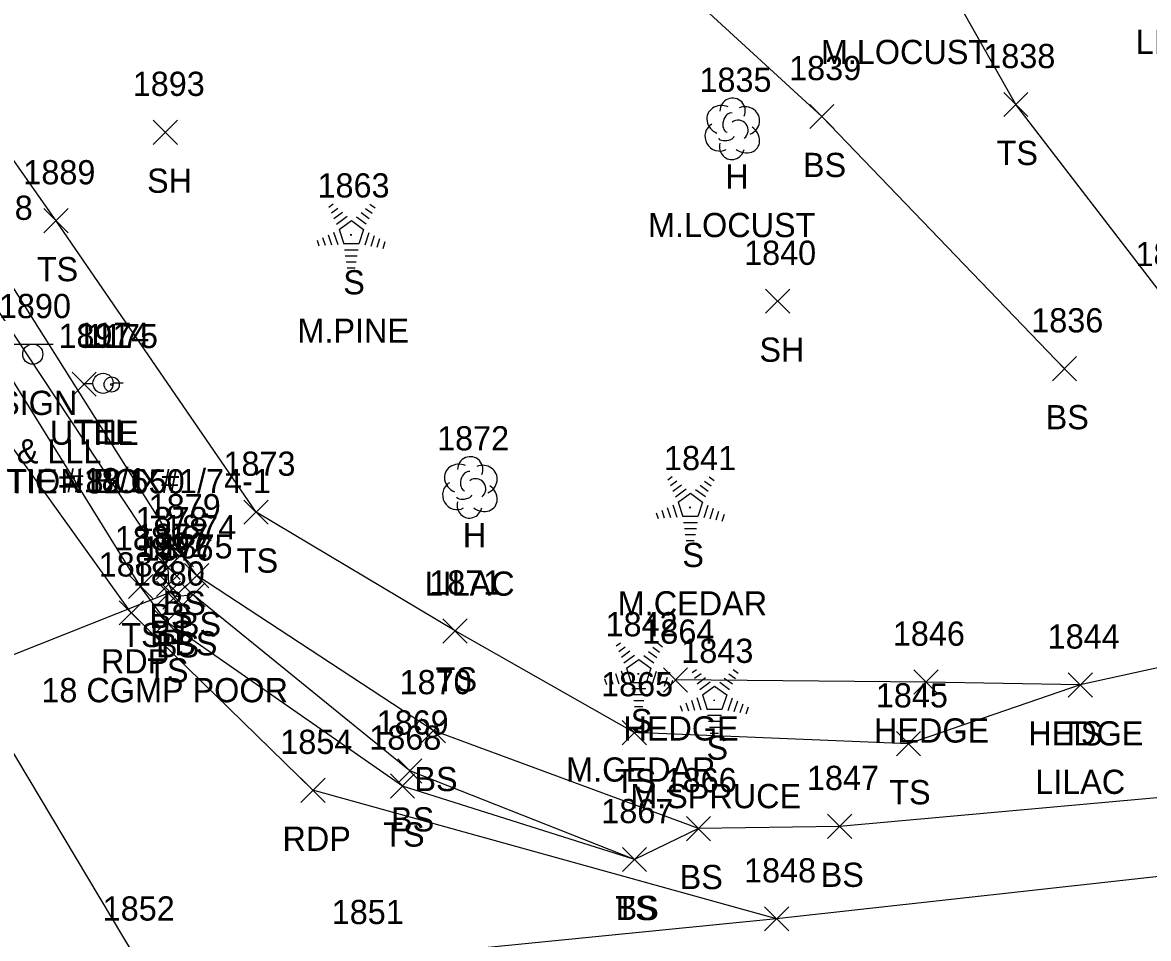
# Model space of a CAD drawing. Extents: x 1443590 to 1445966, y 578314 to 580556.
# Drawn here: x 1445125.4 to 1445218.3, y 579103.3 to 579179 of the extents above; entities that cross this region are included whole.
import ezdxf

# ---------------------------------------------------------------- set-up
doc = ezdxf.new("R2010")
doc.units = 0
for name, color, linetype in [('C_A', 7, 'Continuous'), ('C_C', 7, 'Continuous'), ('C_I', 7, 'Continuous'), ('CBP', 7, 'Continuous'), ('D_A', 7, 'Continuous'), ('D_C', 7, 'Continuous'), ('D_I', 7, 'Continuous'), ('D_TIC', 7, 'Continuous'), ('DCP', 7, 'Continuous'), ('L_A', 7, 'Continuous'), ('L_C', 7, 'Continuous'), ('L_I', 7, 'Continuous'), ('L_TIC', 7, 'Continuous'), ('LAHR', 7, 'Continuous'), ('LELB', 7, 'Continuous'), ('LTC', 7, 'Continuous'), ('LTD', 7, 'Continuous'), ('P_A', 7, 'Continuous'), ('P_I', 7, 'Continuous'), ('P_TIC', 7, 'Continuous'), ('PET', 7, 'Continuous'), ('PRC', 7, 'Continuous'), ('S_A', 7, 'Continuous'), ('S_C', 7, 'Continuous'), ('S_I', 7, 'Continuous'), ('SSGN', 7, 'Continuous'), ('U_A', 7, 'Continuous'), ('U_C', 7, 'Continuous'), ('U_I', 7, 'Continuous'), ('UDEFAULT', 7, 'Continuous'), ('UP', 7, 'Continuous')]:
    doc.layers.add(name, color=color, linetype=linetype)

msp = doc.modelspace()

# ---------------------------------------------------------------- linework, layer by layer
at = {"layer": 'CBP'}
for radius in [0.625, 0.0833]:
    msp.add_circle((1445132.739, 579149.081), radius, dxfattribs=at)
at = {"layer": 'D_TIC'}
for points in [[(1445136.427, 579130.836), (1445138.427, 579132.836)], [(1445138.427, 579130.836), (1445136.427, 579132.836)]]:
    msp.add_lwpolyline(points, dxfattribs=at)
at = {"layer": 'DCP'}
msp.add_lwpolyline([(1445137.427, 579131.836), (1445094.329, 579114.736)], dxfattribs=at)
at = {"layer": 'L_TIC'}
for points in [[(1445206.396, 579171.202), (1445208.396, 579173.202)], [(1445208.396, 579171.202), (1445206.396, 579173.202)], [(1445190.373, 579170.209), (1445192.373, 579172.209)], [(1445192.373, 579170.209), (1445190.373, 579172.209)], [(1445136.168, 579168.909), (1445138.168, 579170.909)], [(1445138.168, 579168.909), (1445136.168, 579170.909)], [(1445127.144, 579161.606), (1445129.144, 579163.606)], [(1445129.144, 579161.606), (1445127.144, 579163.606)], [(1445186.733, 579154.956), (1445188.733, 579156.956)], [(1445188.733, 579154.956), (1445186.733, 579156.956)], [(1445210.413, 579149.38), (1445212.413, 579151.38)], [(1445212.413, 579149.38), (1445210.413, 579151.38)], [(1445143.657, 579137.537), (1445145.657, 579139.537)], [(1445145.657, 579137.537), (1445143.657, 579139.537)], [(1445137.495, 579134.031), (1445139.495, 579136.031)], [(1445139.495, 579134.031), (1445137.495, 579136.031)], [(1445136.398, 579132.967), (1445138.398, 579134.967)], [(1445138.398, 579132.967), (1445136.398, 579134.967)], [(1445136.449, 579131.579), (1445138.449, 579133.579)], [(1445138.449, 579131.579), (1445136.449, 579133.579)], [(1445138.762, 579132.298), (1445140.762, 579134.298)], [(1445140.762, 579132.298), (1445138.762, 579134.298)], [(1445134.123, 579131.391), (1445136.123, 579133.391)], [(1445136.123, 579131.391), (1445134.123, 579133.391)], [(1445136.95, 579130.536), (1445138.95, 579132.536)], [(1445138.95, 579130.536), (1445136.95, 579132.536)], [(1445138.46, 579130.708), (1445140.46, 579132.708)], [(1445140.46, 579130.708), (1445138.46, 579132.708)], [(1445136.256, 579128.469), (1445138.256, 579130.469)], [(1445138.256, 579128.469), (1445136.256, 579130.469)], [(1445160.086, 579127.727), (1445162.086, 579129.727)], [(1445162.086, 579127.727), (1445160.086, 579129.727)], [(1445178.293, 579123.676), (1445180.293, 579125.676)], [(1445180.293, 579123.676), (1445178.293, 579125.676)], [(1445198.981, 579123.506), (1445200.981, 579125.506)], [(1445200.981, 579123.506), (1445198.981, 579125.506)], [(1445211.714, 579123.268), (1445213.714, 579125.268)], [(1445213.714, 579123.268), (1445211.714, 579125.268)], [(1445211.714, 579123.268), (1445213.714, 579125.268)], [(1445213.714, 579123.268), (1445211.714, 579125.268)], [(1445158.29, 579119.499), (1445160.29, 579121.499)], [(1445160.29, 579119.499), (1445158.29, 579121.499)], [(1445174.885, 579119.329), (1445176.885, 579121.329)], [(1445176.885, 579119.329), (1445174.885, 579121.329)], [(1445174.885, 579119.329), (1445176.885, 579121.329)], [(1445176.885, 579119.329), (1445174.885, 579121.329)], [(1445197.528, 579118.409), (1445199.528, 579120.409)], [(1445199.528, 579118.409), (1445197.528, 579120.409)], [(1445156.359, 579116.167), (1445158.359, 579118.167)], [(1445158.359, 579116.167), (1445156.359, 579118.167)], [(1445155.748, 579114.917), (1445157.748, 579116.917)], [(1445157.748, 579114.917), (1445155.748, 579116.917)], [(1445180.192, 579111.404), (1445182.192, 579113.404)], [(1445182.192, 579111.404), (1445180.192, 579113.404)], [(1445180.192, 579111.404), (1445182.192, 579113.404)], [(1445182.192, 579111.404), (1445180.192, 579113.404)], [(1445191.838, 579111.589), (1445193.838, 579113.589)], [(1445193.838, 579111.589), (1445191.838, 579113.589)], [(1445174.903, 579108.85), (1445176.903, 579110.85)], [(1445176.903, 579108.85), (1445174.903, 579110.85)], [(1445174.903, 579108.85), (1445176.903, 579110.85)], [(1445176.903, 579108.85), (1445174.903, 579110.85)]]:
    msp.add_lwpolyline(points, dxfattribs=at)
at = {"layer": 'LAHR'}
msp.add_lwpolyline([(1445212.714, 579124.268), (1445199.981, 579124.506), (1445179.293, 579124.676)], dxfattribs=at)
at = {"layer": 'LELB'}
for points in [[(1445211.413, 579150.38), (1445191.373, 579171.209), (1445167.143, 579193.445), (1445152.066, 579222.021), (1445139.649, 579247.344)], [(1445219.964, 579155.852), (1445207.396, 579172.202), (1445189.117, 579204.521), (1445165.858, 579228.133), (1445139.649, 579247.344)], [(1445175.885, 579120.329), (1445161.086, 579128.727), (1445144.657, 579138.537), (1445128.144, 579162.606), (1445109.638, 579188.962), (1445084.585, 579228.579), (1445089.209, 579242.458)], [(1445260.436, 579122.719), (1445223.009, 579115.292), (1445192.838, 579112.589), (1445181.192, 579112.404), (1445175.903, 579109.85), (1445157.359, 579117.167), (1445139.46, 579131.708), (1445137.95, 579131.536), (1445137.449, 579132.579), (1445137.398, 579133.967), (1445121.185, 579158.425), (1445102.998, 579184.76), (1445077.441, 579223.874), (1445080.598, 579234.749)], [(1445181.192, 579112.404), (1445159.29, 579120.499), (1445139.762, 579133.298), (1445138.495, 579135.031), (1445122.961, 579159.673), (1445105.771, 579186.613), (1445079.563, 579225.606), (1445080.598, 579234.749)], [(1445175.903, 579109.85), (1445156.748, 579115.917), (1445137.256, 579129.469), (1445135.123, 579132.391), (1445119.394, 579157.708), (1445101.618, 579183.817), (1445075.203, 579223.26), (1445073.53, 579226.889)], [(1445249.553, 579146.241), (1445257.468, 579135.92), (1445259.891, 579128.887), (1445222.86, 579126.504), (1445212.714, 579124.268), (1445198.528, 579119.409), (1445175.885, 579120.329)]]:
    msp.add_lwpolyline(points, dxfattribs=at)
at = {"layer": 'LTC'}
for p, q in [((1445150.667, 579163.728), (1445151.022, 579163.985)), ((1445150.877, 579163.262), (1445151.406, 579163.646)), ((1445151.086, 579162.796), (1445151.79, 579163.308)), ((1445153.324, 579163.271), (1445154.003, 579162.778)), ((1445153.694, 579163.62), (1445154.244, 579163.221)), ((1445154.066, 579163.968), (1445154.485, 579163.664)), ((1445151.296, 579162.331), (1445152.174, 579162.969)), ((1445151.521, 579161.876), (1445152.532, 579162.61)), ((1445152.532, 579162.61), (1445153.529, 579161.885)), ((1445152.952, 579162.923), (1445153.762, 579162.334)), ((1445150.611, 579161.44), (1445150.882, 579160.605)), ((1445151.066, 579161.656), (1445151.397, 579160.637)), ((1445151.521, 579161.876), (1445151.908, 579160.682)), ((1445153.529, 579161.885), (1445153.138, 579160.682)), ((1445153.967, 579161.614), (1445153.629, 579160.575)), ((1445154.411, 579161.364), (1445154.124, 579160.479)), ((1445149.7, 579161.007), (1445149.852, 579160.539)), ((1445150.155, 579161.224), (1445150.367, 579160.572)), ((1445153.138, 579160.682), (1445151.908, 579160.682)), ((1445154.856, 579161.114), (1445154.619, 579160.384)), ((1445155.3, 579160.864), (1445155.114, 579160.289)), ((1445153.1, 579160.182), (1445151.955, 579160.182)), ((1445153.016, 579159.682), (1445152.028, 579159.682)), ((1445152.932, 579159.182), (1445152.101, 579159.182)), ((1445152.849, 579158.682), (1445152.174, 579158.682)), ((1445178.665, 579141.211), (1445179.019, 579141.469)), ((1445178.874, 579140.746), (1445179.403, 579141.13)), ((1445181.692, 579141.104), (1445182.241, 579140.704)), ((1445182.063, 579141.452), (1445182.482, 579141.147)), ((1445179.084, 579140.28), (1445179.788, 579140.791)), ((1445179.293, 579139.814), (1445180.172, 579140.452)), ((1445179.518, 579139.359), (1445180.53, 579140.094)), ((1445180.53, 579140.094), (1445181.527, 579139.369)), ((1445180.95, 579140.407), (1445181.759, 579139.818)), ((1445181.321, 579140.755), (1445182, 579140.261)), ((1445179.063, 579139.14), (1445179.394, 579138.121)), ((1445179.518, 579139.359), (1445179.905, 579138.166)), ((1445181.527, 579139.369), (1445181.136, 579138.166)), ((1445181.964, 579139.098), (1445181.626, 579138.059)), ((1445177.697, 579138.491), (1445177.849, 579138.023)), ((1445178.153, 579138.707), (1445178.364, 579138.056)), ((1445178.608, 579138.924), (1445178.879, 579138.089)), ((1445181.136, 579138.166), (1445179.905, 579138.166)), ((1445182.409, 579138.848), (1445182.121, 579137.963)), ((1445182.853, 579138.598), (1445182.616, 579137.868)), ((1445183.298, 579138.347), (1445183.111, 579137.773)), ((1445181.097, 579137.666), (1445179.953, 579137.666)), ((1445181.013, 579137.166), (1445180.025, 579137.166)), ((1445180.93, 579136.666), (1445180.098, 579136.666)), ((1445180.846, 579136.166), (1445180.171, 579136.166)), ((1445174.403, 579127.49), (1445174.758, 579127.748)), ((1445174.613, 579127.025), (1445175.142, 579127.409)), ((1445174.822, 579126.559), (1445175.526, 579127.07)), ((1445177.059, 579127.034), (1445177.739, 579126.54)), ((1445177.43, 579127.382), (1445177.98, 579126.983)), ((1445177.802, 579127.731), (1445178.221, 579127.426)), ((1445175.032, 579126.093), (1445175.91, 579126.731)), ((1445175.257, 579125.638), (1445176.268, 579126.373)), ((1445176.268, 579126.373), (1445177.265, 579125.648)), ((1445176.688, 579126.686), (1445177.498, 579126.097)), ((1445174.347, 579125.203), (1445174.618, 579124.367)), ((1445174.802, 579125.419), (1445175.133, 579124.4)), ((1445175.257, 579125.638), (1445175.644, 579124.445)), ((1445177.265, 579125.648), (1445176.874, 579124.445)), ((1445177.703, 579125.377), (1445177.365, 579124.337)), ((1445178.147, 579125.126), (1445177.86, 579124.242)), ((1445180.658, 579125.294), (1445181.013, 579125.552)), ((1445180.868, 579124.829), (1445181.397, 579125.213)), ((1445183.685, 579125.186), (1445184.235, 579124.787)), ((1445184.056, 579125.535), (1445184.475, 579125.23)), ((1445173.436, 579124.769), (1445173.588, 579124.301)), ((1445173.891, 579124.986), (1445174.103, 579124.334)), ((1445176.874, 579124.445), (1445175.644, 579124.445)), ((1445178.592, 579124.876), (1445178.355, 579124.147)), ((1445179.036, 579124.626), (1445178.849, 579124.052)), ((1445181.077, 579124.363), (1445181.781, 579124.874)), ((1445181.287, 579123.897), (1445182.165, 579124.535)), ((1445181.511, 579123.442), (1445182.523, 579124.177)), ((1445182.523, 579124.177), (1445183.52, 579123.452)), ((1445182.943, 579124.49), (1445183.753, 579123.901)), ((1445183.314, 579124.838), (1445183.993, 579124.344)), ((1445176.836, 579123.945), (1445175.691, 579123.945)), ((1445176.752, 579123.445), (1445175.764, 579123.445)), ((1445181.511, 579123.442), (1445181.898, 579122.249)), ((1445183.52, 579123.452), (1445183.129, 579122.249)), ((1445176.668, 579122.945), (1445175.837, 579122.945)), ((1445176.584, 579122.445), (1445175.909, 579122.445)), ((1445179.69, 579122.574), (1445179.843, 579122.106)), ((1445180.146, 579122.79), (1445180.358, 579122.139)), ((1445180.601, 579123.007), (1445180.873, 579122.171)), ((1445181.057, 579123.223), (1445181.388, 579122.204)), ((1445183.958, 579123.181), (1445183.62, 579122.141)), ((1445184.402, 579122.931), (1445184.115, 579122.046)), ((1445184.847, 579122.681), (1445184.61, 579121.951)), ((1445185.291, 579122.43), (1445185.104, 579121.856)), ((1445183.129, 579122.249), (1445181.898, 579122.249)), ((1445183.09, 579121.749), (1445181.946, 579121.749)), ((1445183.007, 579121.249), (1445182.018, 579121.249)), ((1445182.923, 579120.749), (1445182.091, 579120.749)), ((1445182.839, 579120.249), (1445182.164, 579120.249))]:
    msp.add_line(p, q, dxfattribs=at)
at = {"layer": 'LTD'}
for p, q in [((1445183.962, 579170.246), (1445183.962, 579170.246)), ((1445183.962, 579170.246), (1445183.962, 579170.246)), ((1445162.298, 579140.634), (1445162.298, 579140.634)), ((1445162.298, 579140.634), (1445162.298, 579140.634))]:
    msp.add_line(p, q, dxfattribs=at)
for centre in [(1445184.009, 579171.68), (1445162.345, 579142.068)]:
    msp.add_arc(centre, 1.047, 335.52715, 180.95627, dxfattribs=at)
for centre, major_axis, ratio, start_param, end_param in [((1445183.17, 579170.913), (1.21, -0.512), 0.895232, 1.570796, 4.712389), ((1445185.003, 579170.83), (-1.141, -0.483), 0.949671, 1.570796, 4.712389), ((1445183.753, 579170.705), (-0.208, -0.792), 0.645439, 3.141593, 6.283185), ((1445184.462, 579170.08), (-0.5, 0.667), 0.989748, 3.141593, 6.283185), ((1445182.879, 579169.538), (0.584, -1.042), 0.959034, 3.141593, 6.283185), ((1445184.962, 579169.413), (-1.09, 0.792), 0.841452, 1.570796, 4.712389), ((1445183.962, 579168.746), (0.265, 1.061), 0.942809, 1.570796, 4.712389), ((1445183.504, 579169.496), (-0.625, -0.083), 0.423636, 0, 3.141593), ((1445161.506, 579141.3), (1.21, -0.512), 0.895232, 1.570796, 4.712389), ((1445162.09, 579141.092), (-0.208, -0.792), 0.645439, 3.141593, 6.283185), ((1445163.339, 579141.217), (-1.141, -0.483), 0.949671, 1.570796, 4.712389), ((1445161.215, 579139.925), (0.584, -1.042), 0.959034, 3.141593, 6.283185), ((1445162.798, 579140.467), (-0.5, 0.667), 0.989748, 3.141593, 6.283185), ((1445163.298, 579139.801), (-1.09, 0.792), 0.841452, 1.570796, 4.712389), ((1445162.298, 579139.134), (0.265, 1.061), 0.942809, 1.570796, 4.712389), ((1445161.84, 579139.884), (-0.625, -0.083), 0.423636, 0, 3.141593)]:
    msp.add_ellipse(centre, major_axis=major_axis, ratio=ratio, start_param=start_param, end_param=end_param, dxfattribs=at)
at = {"layer": 'P_TIC'}
for points in [[(1445133.36, 579129.218), (1445135.36, 579131.218)], [(1445135.36, 579129.218), (1445133.36, 579131.218)], [(1445148.353, 579114.566), (1445150.353, 579116.566)], [(1445150.353, 579114.566), (1445148.353, 579116.566)], [(1445186.643, 579103.954), (1445188.643, 579105.954)], [(1445188.643, 579103.954), (1445186.643, 579105.954)], [(1445186.643, 579103.954), (1445188.643, 579105.954)], [(1445188.643, 579103.954), (1445186.643, 579105.954)]]:
    msp.add_lwpolyline(points, dxfattribs=at)
at = {"layer": 'PET'}
for points in [[(1445187.643, 579104.954), (1445149.353, 579115.566), (1445134.36, 579130.218), (1445115.964, 579155.83), (1445098.763, 579182.018), (1445071.925, 579223.129), (1445057.216, 579245.803), (1445037.841, 579275.943), (1445019.298, 579308.074), (1444997.046, 579342.564), (1444969.983, 579385.248), (1444946.152, 579421.859), (1444919.697, 579460.874), (1444895.293, 579496.391), (1444868.386, 579534.194), (1444844.213, 579570.938), (1444818.422, 579612.052), (1444800.46, 579644.422), (1444783.195, 579675.419), (1444768.082, 579703.752)], [(1445501.666, 579168.432), (1445455.4, 579157.534), (1445415.833, 579148.651), (1445383.993, 579140.98), (1445332.826, 579129.973), (1445290.54, 579120.697), (1445257.452, 579113.853), (1445222.938, 579108.865), (1445187.643, 579104.954), (1445153.031, 579101.517), (1445134.688, 579101.807), (1445094.763, 579101.934)]]:
    msp.add_lwpolyline(points, dxfattribs=at)
at = {"layer": 'PRC'}
msp.add_lwpolyline([(1445134.688, 579101.807), (1445120.959, 579124.747), (1445105.703, 579149.307), (1445088.613, 579176.466), (1445062.614, 579215.94), (1445046.373, 579243.3), (1445028.608, 579272.199), (1445009.908, 579303.074), (1444988.593, 579337.206), (1444961.474, 579379.673), (1444937.03, 579417.036), (1444911.016, 579455.046), (1444885.799, 579491.607), (1444860.372, 579528.281), (1444835.408, 579566.045), (1444809.931, 579606.589), (1444790.802, 579639.568), (1444773.477, 579670.257), (1444758.899, 579698.365)], dxfattribs=at)
at = {"layer": 'SSGN'}
for p, q in [((1445124.576, 579152.412), (1445127.909, 579152.412)), ((1445126.223, 579151.579), (1445126.223, 579151.579))]:
    msp.add_line(p, q, dxfattribs=at)
msp.add_circle((1445126.223, 579151.579), 0.833, dxfattribs=at)
at = {"layer": 'UDEFAULT'}
for points in [[(1445129.467, 579148.104), (1445131.467, 579150.104)], [(1445131.467, 579148.104), (1445129.467, 579150.104)]]:
    msp.add_lwpolyline(points, dxfattribs=at)
at = {"layer": 'UP'}
for p, q in [((1445130.366, 579149.17), (1445131.192, 579149.17)), ((1445132.025, 579149.176), (1445132.025, 579149.176)), ((1445133.692, 579149.176), (1445132.859, 579149.176)), ((1445132.859, 579149.176), (1445132.859, 579149.176)), ((1445133.692, 579149.176), (1445133.692, 579149.176))]:
    msp.add_line(p, q, dxfattribs=at)
msp.add_circle((1445132.025, 579149.176), 0.833, dxfattribs=at)

# ---------------------------------------------------------------- texts
at = {"layer": 'C_A'}
msp.add_text('TIE', height=2, dxfattribs=at).set_placement((1445130.818, 579144.081))
at = {"layer": 'C_C'}
msp.add_text('TIE= 82.650', height=2, dxfattribs=at).set_placement((1445124.117, 579140.081))
at = {"layer": 'C_I'}
msp.add_text('1175', height=2, dxfattribs=at).set_placement((1445130.613, 579152.081))
at = {"layer": 'D_A'}
msp.add_text('P', height=2, dxfattribs=at).set_placement((1445136.805, 579126.836))
at = {"layer": 'D_C'}
msp.add_text('18 CGMP POOR', height=2, dxfattribs=at).set_placement((1445126.932, 579122.836))
at = {"layer": 'D_I'}
msp.add_text('1892', height=2, dxfattribs=at).set_placement((1445134.735, 579134.836))
at = {"layer": 'L_A'}
for s, p in [('TS', (1445205.805, 579167.202)), ('BS', (1445189.814, 579166.209)), ('SH', (1445135.656, 579164.909)), ('H', (1445183.395, 579165.246)), ('TS', (1445126.554, 579157.606)), ('S', (1445151.858, 579156.52)), ('SH', (1445186.221, 579150.956)), ('BS', (1445209.854, 579145.38)), ('H', (1445161.731, 579135.634)), ('TS', (1445143.066, 579133.537)), ('S', (1445179.855, 579134.003)), ('BS', (1445136.936, 579130.031)), ('BS', (1445135.839, 579128.967)), ('BS', (1445138.203, 579128.298)), ('TS', (1445133.532, 579127.391)), ('BS', (1445135.89, 579127.579)), ('BS', (1445136.391, 579126.536)), ('BS', (1445137.901, 579126.708)), ('TS', (1445135.666, 579124.469)), ('TS', (1445159.496, 579123.727)), ('S', (1445175.594, 579120.282)), ('HEDGE', (1445174.994, 579119.676)), ('HEDGE', (1445195.682, 579119.506)), ('HEDGE', (1445208.415, 579119.268)), ('TS', (1445211.123, 579119.268)), ('S', (1445181.849, 579118.086)), ('BS', (1445157.731, 579115.499)), ('TS', (1445174.295, 579115.329)), ('TS', (1445174.295, 579115.329)), ('TS', (1445196.938, 579114.409)), ('BS', (1445155.8, 579112.167)), ('TS', (1445155.158, 579110.917)), ('BS', (1445179.633, 579107.404)), ('BS', (1445179.633, 579107.404)), ('BS', (1445191.279, 579107.589)), ('TS', (1445174.313, 579104.85)), ('BS', (1445174.344, 579104.85))]:
    msp.add_text(s, height=2, dxfattribs=at).set_placement(p)
at = {"layer": 'L_C'}
for s, p in [('LILAC', (1445217.285, 579176.372)), ('M.LOCUST', (1445191.293, 579175.54)), ('M.LOCUST', (1445177.025, 579161.246)), ('M.PINE', (1445148.079, 579152.52)), ('LILAC', (1445158.574, 579131.634)), ('M.CEDAR', (1445174.525, 579130.003)), ('M.CEDAR', (1445170.263, 579116.282)), ('LILAC', (1445208.99, 579115.268)), ('M.SPRUCE', (1445175.549, 579114.086))]:
    msp.add_text(s, height=2, dxfattribs=at).set_placement(p)
at = {"layer": 'L_I'}
for s, p in [('1838', (1445204.703, 579175.202)), ('1839', (1445188.673, 579174.209)), ('1893', (1445134.475, 579172.909)), ('1835', (1445181.269, 579173.246)), ('1889', (1445125.444, 579165.606)), ('1863', (1445149.732, 579164.52)), ('1888', (1445120.268, 579162.673)), ('1840', (1445184.954, 579158.956)), ('1837', (1445217.271, 579158.852)), ('1836', (1445208.665, 579153.38)), ('1872', (1445159.605, 579143.634)), ('1841', (1445178.344, 579142.003)), ('1873', (1445141.964, 579141.537)), ('1879', (1445135.794, 579138.031)), ('1878', (1445134.705, 579136.967)), ('1874', (1445137.069, 579136.298)), ('1881', (1445132.997, 579135.391)), ('1877', (1445134.757, 579135.579)), ('1876', (1445135.202, 579134.536)), ('1875', (1445136.767, 579134.708)), ('1880', (1445134.477, 579132.469)), ('1871', (1445158.961, 579131.727)), ('1842', (1445173.515, 579128.282)), ('1864', (1445176.553, 579127.676)), ('1846', (1445197.234, 579127.506)), ('1844', (1445210.021, 579127.268)), ('1844', (1445210.021, 579127.268)), ('1843', (1445179.77, 579126.086)), ('1870', (1445156.511, 579123.499)), ('1865', (1445173.145, 579123.329)), ('1865', (1445173.145, 579123.329)), ('1845', (1445195.836, 579122.409)), ('1869', (1445154.612, 579120.167)), ('1868', (1445154.008, 579118.917)), ('1866', (1445178.397, 579115.404)), ('1866', (1445178.397, 579115.404)), ('1847', (1445190.145, 579115.589)), ('1867', (1445173.163, 579112.85)), ('1867', (1445173.163, 579112.85))]:
    msp.add_text(s, height=2, dxfattribs=at).set_placement(p)
at = {"layer": 'LTC'}
for p in [(1445152.415, 579161.624), (1445180.412, 579139.107), (1445176.151, 579125.386), (1445182.405, 579123.19)]:
    msp.add_text('.', height=1.037, rotation=270, dxfattribs=at).set_placement(p)
at = {"layer": 'P_A'}
for p in [(1445131.848, 579125.218), (1445146.841, 579110.566)]:
    msp.add_text('RDP', height=2, dxfattribs=at).set_placement(p)
at = {"layer": 'P_I'}
for s, p in [('1882', (1445131.667, 579133.218)), ('1854', (1445146.66, 579118.566)), ('1848', (1445184.95, 579107.954)), ('1848', (1445184.95, 579107.954)), ('1852', (1445131.995, 579104.807)), ('1852', (1445131.995, 579104.807)), ('1851', (1445150.905, 579104.517))]:
    msp.add_text(s, height=2, dxfattribs=at).set_placement(p)
at = {"layer": 'S_A'}
msp.add_text('SIGN', height=2, dxfattribs=at).set_placement((1445123.361, 579146.559))
at = {"layer": 'S_C'}
msp.add_text('STOP & LLL', height=2, dxfattribs=at).set_placement((1445116.881, 579142.559))
at = {"layer": 'S_I'}
msp.add_text('1890', height=2, dxfattribs=at).set_placement((1445123.424, 579154.559))
at = {"layer": 'U_A'}
for s, p in [('UTIL', (1445127.633, 579144.104)), ('TEL', (1445129.584, 579144.176))]:
    msp.add_text(s, height=2, dxfattribs=at).set_placement(p)
at = {"layer": 'U_C'}
for s, p in [('TEL JUNCTION BOX#1/74-1', (1445111.255, 579140.104)), ('#18/1', (1445128.923, 579140.176))]:
    msp.add_text(s, height=2, dxfattribs=at).set_placement(p)
at = {"layer": 'U_I'}
for s, p in [('1891', (1445128.341, 579152.104)), ('1174', (1445129.9, 579152.176))]:
    msp.add_text(s, height=2, dxfattribs=at).set_placement(p)

doc.saveas('drawing.dxf')
